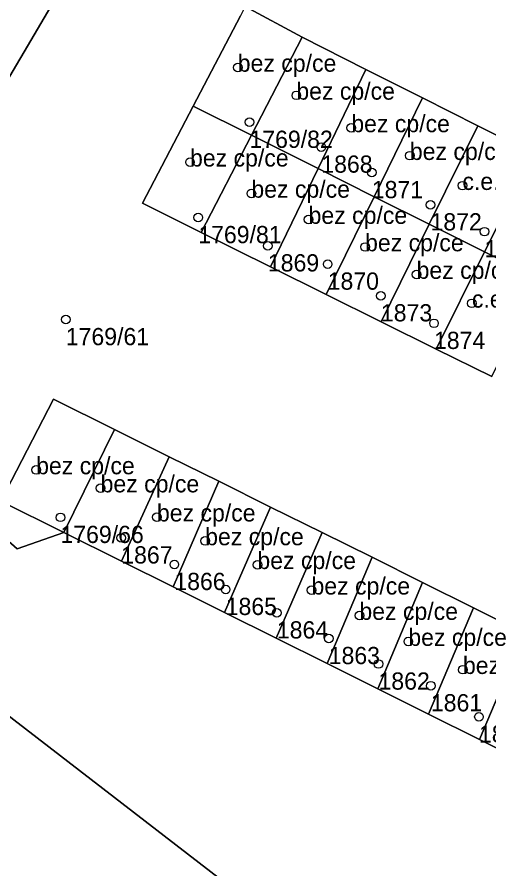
# Model space of a CAD drawing. Extents: x -878211 to -870363, y -1058464 to -1052522.
# Drawn here: x -875027.05 to -874999.66, y -1055531.45 to -1055482.01 of the extents above; entities that cross this region are included whole.
import ezdxf

# ---------------------------------------------------------------- set-up
doc = ezdxf.new("R2010")
doc.units = 0
for name, color, linetype in [('Definiční body', 7, 'Continuous'), ('Polygon budovy', 7, 'Continuous'), ('Polygon parcely', 7, 'Continuous')]:
    doc.layers.add(name, color=color, linetype=linetype)

msp = doc.modelspace()

# ---------------------------------------------------------------- linework, layer by layer
at = {"layer": 'Definiční body'}
for centre in [(-875014.24, -1055484.93994), (-875010.84, -1055486.55994), (-875013.56, -1055488.11994), (-875007.65, -1055488.44994), (-875009.39, -1055489.55994), (-875017.01, -1055490.43994), (-875004.25, -1055490.05994), (-875006.46, -1055491.03994), (-875001.2, -1055491.79994), (-875013.45, -1055492.24994), (-875003.05, -1055492.90994), (-875016.53, -1055493.64994), (-875010.13, -1055493.76994), (-874999.92, -1055494.46994), (-875012.49, -1055495.28994), (-875006.85, -1055495.35994), (-875009.02, -1055496.34994), (-875003.86, -1055496.95994), (-875005.93, -1055498.18994), (-875000.65, -1055498.62994), (-875024.22, -1055499.56994), (-875002.85, -1055499.78994), (-875025.94, -1055508.29994), (-875022.2, -1055509.34994), (-875024.53, -1055511.04994), (-875018.93, -1055511.03994), (-875021, -1055512.23994), (-875016.13, -1055512.41994), (-875017.92, -1055513.77994), (-875013.1, -1055513.79994), (-875014.94, -1055515.22994), (-875009.96, -1055515.27994), (-875011.97, -1055516.58994), (-875007.18, -1055516.74994), (-875008.96, -1055518.07994), (-875004.34, -1055518.25994), (-875006.07, -1055519.55994), (-875001.17, -1055519.88994), (-875003.03, -1055520.81994), (-875000.24, -1055522.62994)]:
    msp.add_circle(centre, 0.25, dxfattribs=at)
at = {"layer": 'Polygon budovy'}
for points in [[(-875014.09, -1055481.95), (-875016.82, -1055487.19), (-875013.45, -1055488.88), (-875010.51, -1055483.19), (-875013.8, -1055481.4)], [(-875010.51, -1055483.19), (-875013.45, -1055488.88), (-875009.58, -1055490.81), (-875006.8, -1055485.05)], [(-875006.33, -1055492.44), (-875003.52, -1055486.7), (-875006.8, -1055485.05), (-875009.58, -1055490.81)], [(-875003.52, -1055486.7), (-875006.33, -1055492.44), (-875003.13, -1055494.04), (-875000.3, -1055488.32)], [(-875016.82, -1055487.19), (-875019.76, -1055492.82), (-875016.36, -1055494.51), (-875013.45, -1055488.88)], [(-875003.13, -1055494.04), (-874999.91, -1055495.65), (-874997.06, -1055489.95), (-875000.3, -1055488.32)], [(-875013.45, -1055488.88), (-875016.36, -1055494.51), (-875012.33, -1055496.51), (-875009.58, -1055490.81)], [(-874999.91, -1055495.65), (-874996.71, -1055497.26), (-874993.87, -1055491.55), (-874997.06, -1055489.95)], [(-875009.58, -1055490.81), (-875012.33, -1055496.51), (-875009.11, -1055498.11), (-875006.33, -1055492.44)], [(-875006.33, -1055492.44), (-875009.11, -1055498.11), (-875005.92, -1055499.7), (-875003.13, -1055494.04)], [(-875005.92, -1055499.7), (-875002.73, -1055501.28), (-874999.91, -1055495.65), (-875003.13, -1055494.04)], [(-875002.73, -1055501.28), (-874999.5, -1055502.88), (-874996.71, -1055497.26), (-874999.91, -1055495.65)], [(-875024.93, -1055504.19), (-875027.99, -1055510.11), (-875024.34, -1055511.93), (-875021.39, -1055505.95)], [(-875021.39, -1055505.95), (-875024.34, -1055511.93), (-875020.98, -1055513.6), (-875018.22, -1055507.53)], [(-875018.22, -1055507.53), (-875020.98, -1055513.6), (-875017.99, -1055515.09), (-875015.34, -1055508.95)], [(-875015.34, -1055508.95), (-875017.99, -1055515.09), (-875015.01, -1055516.57), (-875012.33, -1055510.45)], [(-875012.33, -1055510.45), (-875015.01, -1055516.57), (-875012.02, -1055518.06), (-875009.34, -1055511.93)], [(-875009.34, -1055511.93), (-875012.02, -1055518.06), (-875009.05, -1055519.54), (-875006.44, -1055513.37)], [(-875006.44, -1055513.37), (-875009.05, -1055519.54), (-875006.11, -1055521), (-875003.51, -1055514.83)], [(-875003.51, -1055514.83), (-875006.11, -1055521), (-875003.16, -1055522.47), (-875000.55, -1055516.3)], [(-875000.2, -1055523.95), (-874997.6, -1055517.77), (-875000.55, -1055516.3), (-875003.16, -1055522.47)], [(-875000.2, -1055523.95), (-874997.21, -1055525.43), (-874994.61, -1055519.25), (-874997.6, -1055517.77)]]:
    msp.add_lwpolyline(points, close=True, dxfattribs=at)
at = {"layer": 'Polygon parcely'}
for points in [[(-875014.03, -1055532.99), (-875109.6, -1055459.26)], [(-875109.6, -1055459.26), (-875014.03, -1055532.99), (-875008.02, -1055538.96), (-875006.91, -1055543.07), (-875007.47, -1055545.93), (-875007.26, -1055550.68), (-875005.96, -1055561.12), (-875005.42, -1055563.43), (-875004.37, -1055565.87), (-875002.11, -1055568.87), (-874998.66, -1055572.37), (-874998.35, -1055574.31), (-874993.25, -1055589.38), (-874990.26, -1055595.18), (-874987.76, -1055599.27), (-874981.41, -1055608.01), (-874976.99, -1055612.78)], [(-875031.8, -1055492.77), (-875018.59, -1055470.33), (-875020.59, -1055469.29), (-875023.84, -1055467.6), (-875027, -1055465.96), (-875030.03, -1055464.38)], [(-875017.41, -1055470.95), (-875018.59, -1055470.33), (-875031.8, -1055492.77)], [(-875013.8, -1055481.4), (-875010.51, -1055483.19), (-875006.8, -1055485.05), (-875003.52, -1055486.7), (-875000.3, -1055488.32), (-874997.06, -1055489.95)], [(-874999.5, -1055502.88), (-875002.73, -1055501.28), (-875005.92, -1055499.7), (-875009.11, -1055498.11), (-875012.33, -1055496.51), (-875016.36, -1055494.51), (-875019.76, -1055492.82), (-875016.82, -1055487.19), (-875014.09, -1055481.95)], [(-875031.75, -1055508.76), (-875027.04, -1055512.87), (-875024.34, -1055511.93), (-875027.99, -1055510.11), (-875024.93, -1055504.19), (-875021.39, -1055505.95), (-875018.22, -1055507.53), (-875015.34, -1055508.95), (-875012.33, -1055510.45), (-875009.34, -1055511.93), (-875006.44, -1055513.37), (-875003.51, -1055514.83), (-875000.55, -1055516.3), (-874997.6, -1055517.77), (-874994.61, -1055519.25), (-874991.67, -1055520.71), (-874988.72, -1055522.18), (-874985.74, -1055523.66), (-874982.43, -1055525.3), (-874979.4, -1055526.81), (-874982.4, -1055532.81), (-874985.43, -1055531.3), (-874986.54, -1055533.47)], [(-874986.54, -1055533.47), (-874985.43, -1055531.3), (-874988.36, -1055529.84), (-874991.28, -1055528.39), (-874994.26, -1055526.9), (-874997.21, -1055525.43), (-875000.2, -1055523.95), (-875003.16, -1055522.47), (-875006.11, -1055521), (-875009.05, -1055519.54), (-875012.02, -1055518.06), (-875015.01, -1055516.57), (-875017.99, -1055515.09), (-875020.98, -1055513.6), (-875024.34, -1055511.93), (-875027.04, -1055512.87), (-875031.75, -1055508.76)]]:
    msp.add_lwpolyline(points, dxfattribs=at)
for points in [[(-875013.45, -1055488.88), (-875010.51, -1055483.19), (-875013.8, -1055481.4), (-875014.09, -1055481.95), (-875016.82, -1055487.19)], [(-875006.8, -1055485.05), (-875010.51, -1055483.19), (-875013.45, -1055488.88), (-875009.58, -1055490.81)], [(-875006.33, -1055492.44), (-875003.52, -1055486.7), (-875006.8, -1055485.05), (-875009.58, -1055490.81)], [(-875000.3, -1055488.32), (-875003.52, -1055486.7), (-875006.33, -1055492.44), (-875003.13, -1055494.04)], [(-875016.36, -1055494.51), (-875013.45, -1055488.88), (-875016.82, -1055487.19), (-875019.76, -1055492.82)], [(-874997.06, -1055489.95), (-875000.3, -1055488.32), (-875003.13, -1055494.04), (-874999.91, -1055495.65)], [(-875012.33, -1055496.51), (-875009.58, -1055490.81), (-875013.45, -1055488.88), (-875016.36, -1055494.51)], [(-874999.91, -1055495.65), (-874996.71, -1055497.26), (-874993.87, -1055491.55), (-874997.06, -1055489.95)], [(-875009.58, -1055490.81), (-875012.33, -1055496.51), (-875009.11, -1055498.11), (-875006.33, -1055492.44)], [(-875003.13, -1055494.04), (-875006.33, -1055492.44), (-875009.11, -1055498.11), (-875005.92, -1055499.7)], [(-874999.91, -1055495.65), (-875003.13, -1055494.04), (-875005.92, -1055499.7), (-875002.73, -1055501.28)], [(-874996.71, -1055497.26), (-874999.91, -1055495.65), (-875002.73, -1055501.28), (-874999.5, -1055502.88)], [(-875024.34, -1055511.93), (-875021.39, -1055505.95), (-875024.93, -1055504.19), (-875027.99, -1055510.11)], [(-875020.98, -1055513.6), (-875018.22, -1055507.53), (-875021.39, -1055505.95), (-875024.34, -1055511.93)], [(-875017.99, -1055515.09), (-875015.34, -1055508.95), (-875018.22, -1055507.53), (-875020.98, -1055513.6)], [(-875017.99, -1055515.09), (-875015.01, -1055516.57), (-875012.33, -1055510.45), (-875015.34, -1055508.95)], [(-875012.02, -1055518.06), (-875009.34, -1055511.93), (-875012.33, -1055510.45), (-875015.01, -1055516.57)], [(-875006.44, -1055513.37), (-875009.34, -1055511.93), (-875012.02, -1055518.06), (-875009.05, -1055519.54)], [(-875009.05, -1055519.54), (-875006.11, -1055521), (-875003.51, -1055514.83), (-875006.44, -1055513.37)], [(-875000.55, -1055516.3), (-875003.51, -1055514.83), (-875006.11, -1055521), (-875003.16, -1055522.47)], [(-874997.6, -1055517.77), (-875000.55, -1055516.3), (-875003.16, -1055522.47), (-875000.2, -1055523.95)], [(-874997.21, -1055525.43), (-874994.61, -1055519.25), (-874997.6, -1055517.77), (-875000.2, -1055523.95)]]:
    msp.add_lwpolyline(points, close=True, dxfattribs=at)

# ---------------------------------------------------------------- texts
at = {"layer": 'Definiční body'}
for s, p in [('bez cp/ce', (-875014.24, -1055485.19)), ('bez cp/ce', (-875010.84, -1055486.81)), ('bez cp/ce', (-875007.65, -1055488.7)), ('1769/82', (-875013.56, -1055489.609)), ('bez cp/ce', (-875004.25, -1055490.31)), ('bez cp/ce', (-875017.01, -1055490.69)), ('1868', (-875009.39, -1055491.049)), ('c.e. 49', (-875001.2, -1055492.05)), ('bez cp/ce', (-875013.45, -1055492.5)), ('1871', (-875006.46, -1055492.529)), ('bez cp/ce', (-875010.13, -1055494.02)), ('1872', (-875003.05, -1055494.399)), ('1769/81', (-875016.53, -1055495.139)), ('bez cp/ce', (-875006.85, -1055495.61)), ('1875', (-874999.92, -1055495.959)), ('1869', (-875012.49, -1055496.779)), ('bez cp/ce', (-875003.86, -1055497.21)), ('1870', (-875009.02, -1055497.839)), ('c.e. 39', (-875000.65, -1055498.879)), ('1873', (-875005.93, -1055499.679)), ('1769/61', (-875024.22, -1055501.059)), ('1874', (-875002.85, -1055501.279)), ('bez cp/ce', (-875025.94, -1055508.55)), ('bez cp/ce', (-875022.2, -1055509.6)), ('bez cp/ce', (-875018.93, -1055511.29)), ('1769/66', (-875024.53, -1055512.539)), ('bez cp/ce', (-875016.13, -1055512.669)), ('1867', (-875021, -1055513.729)), ('bez cp/ce', (-875013.1, -1055514.05)), ('1866', (-875017.92, -1055515.269)), ('bez cp/ce', (-875009.96, -1055515.53)), ('1865', (-875014.94, -1055516.719)), ('bez cp/ce', (-875007.18, -1055517)), ('1864', (-875011.97, -1055518.079)), ('bez cp/ce', (-875004.34, -1055518.51)), ('1863', (-875008.96, -1055519.569)), ('bez cp/ce', (-875001.17, -1055520.139)), ('1862', (-875006.07, -1055521.049)), ('1861', (-875003.03, -1055522.309)), ('1860', (-875000.24, -1055524.119))]:
    msp.add_text(s, height=0.999996, dxfattribs=at).set_placement(p)

doc.saveas('drawing.dxf')
